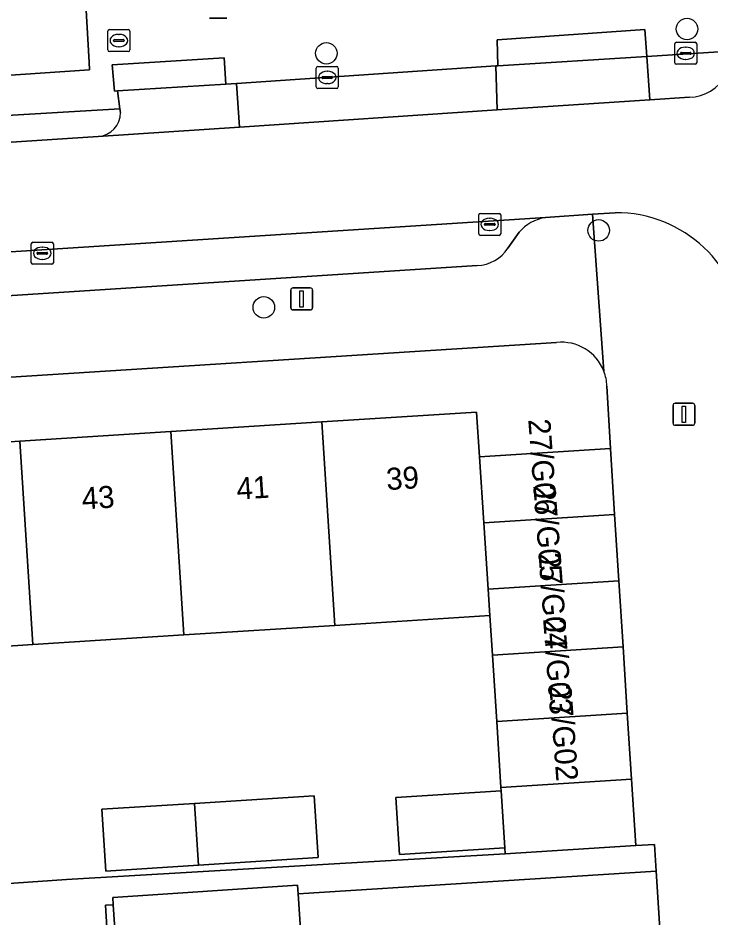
# Model space of a CAD drawing. Extents: x 159680 to 160786, y 387323 to 388340.
# Drawn here: x 160504.16 to 160535.62, y 388211.15 to 388252.01 of the extents above; entities that cross this region are included whole.
import ezdxf

# ---------------------------------------------------------------- set-up
doc = ezdxf.new("R2010")
doc.units = 0
for name, color, linetype in [('IMGEO_Boom', 7, 'Continuous'), ('IMGEO_Brandkraan', 7, 'Continuous'), ('IMGEO_Erf', 7, 'Continuous'), ('IMGEO_Kolk', 7, 'Continuous'), ('IMGEO_Lichtmast', 7, 'Continuous'), ('IMGEO_Pand', 7, 'Continuous'), ('IMGEO_Pand_nummerreeks', 7, 'Continuous'), ('IMGEO_Parkeervlak_open', 7, 'Continuous'), ('IMGEO_Rijbaan_lokaal_open', 7, 'Continuous'), ('IMGEO_Voetpad_open', 7, 'Continuous')]:
    doc.layers.add(name, color=color, linetype=linetype)

msp = doc.modelspace()

# ---------------------------------------------------------------- linework, layer by layer
at = {"layer": 'IMGEO_Boom'}
for centre in [(160534.531, 388251.515), (160518.159, 388250.41), (160530.519, 388242.368), (160515.319, 388238.875)]:
    msp.add_circle(centre, 0.489, dxfattribs=at)
at = {"layer": 'IMGEO_Brandkraan'}
for p, q in [((160508.311, 388251.488), (160509.163, 388251.488)), ((160508.236, 388250.562), (160508.236, 388251.414)), ((160508.538, 388251.031), (160508.936, 388251.031)), ((160508.724, 388251.268), (160508.749, 388251.268)), ((160509.237, 388251.414), (160509.237, 388250.562)), ((160508.495, 388250.982), (160508.495, 388250.994)), ((160508.933, 388250.945), (160508.535, 388250.945)), ((160508.747, 388250.708), (160508.722, 388250.708)), ((160508.979, 388250.994), (160508.979, 388250.982)), ((160509.163, 388250.488), (160508.311, 388250.488))]:
    msp.add_line(p, q, dxfattribs=at)
for points in [[(160508.311, 388251.488), (160509.163, 388251.488)], [(160508.236, 388250.562), (160508.236, 388251.414)], [(160509.237, 388251.414), (160509.237, 388250.562)], [(160509.163, 388250.488), (160508.311, 388250.488)]]:
    msp.add_lwpolyline(points, dxfattribs=at)
for centre, radius, start, end in [((160508.313, 388251.412), 0.0765, 91.552, 178.448), ((160508.313, 388251.412), 0.0765, 91.552, 178.448), ((160509.161, 388251.412), 0.0765, 1.552, 88.448), ((160509.161, 388251.412), 0.0765, 1.552, 88.448), ((160508.535, 388250.991), 0.0403, 85.8775, 175.7526), ((160508.94, 388250.993), 0.0386, 1.7309, 96.639), ((160508.532, 388250.981), 0.0366, 178.938, 274.7102), ((160508.936, 388250.988), 0.043, 264.8664, 352.4533), ((160508.313, 388250.564), 0.0765, 181.552, 268.448), ((160508.313, 388250.564), 0.0765, 181.552, 268.448), ((160509.161, 388250.564), 0.0765, 271.552, 358.448), ((160509.161, 388250.564), 0.0765, 271.552, 358.448)]:
    msp.add_arc(centre, radius, start, end, dxfattribs=at)
for centre, major_axis, ratio, start_param, end_param in [((160508.723, 388250.988), (-0.387, 0.002), 0.722429, 4.712389, 7.853982), ((160508.748, 388250.988), (-0.39, 0.002), 0.717154, 1.570796, 4.712389)]:
    msp.add_ellipse(centre, major_axis=major_axis, ratio=ratio, start_param=start_param, end_param=end_param, dxfattribs=at)
at = {"layer": 'IMGEO_Erf'}
for points in [[(160475.622, 388307.75), (160479.234, 388250.993), (160479.297, 388250), (160479.426, 388247.963), (160479.437, 388247.796), (160500, 388249.166), (160507.406, 388249.659), (160507.386, 388250), (160507.235, 388252.619)], [(160528.61, 388237.276), (160500, 388235.468), (160482.664, 388234.372)], [(160491.12, 388222.691), (160489.09, 388222.562), (160484.1, 388222.244), (160483.512, 388231.481), (160490.532, 388231.928), (160497.388, 388232.365), (160500, 388232.531), (160504.245, 388232.801), (160511.101, 388233.238), (160517.957, 388233.674), (160524.979, 388234.121), (160525.108, 388232.094), (160531.055, 388232.473), (160530.893, 388235.298)], [(160489.824, 388211.753), (160506.365, 388212.904), (160526.273, 388214.066), (160526.256, 388214.335), (160521.482, 388214.031), (160521.317, 388216.619), (160526.091, 388216.923), (160526.082, 388217.07), (160525.89, 388220.075), (160525.699, 388223.08), (160525.584, 388224.885), (160518.545, 388224.437), (160511.689, 388224), (160504.833, 388223.564), (160500, 388223.256)], [(160537.005, 388152.406), (160533.135, 388213.277), (160516.878, 388212.244), (160517.078, 388209.254)], [(160508.689, 388208.694), (160508.485, 388211.751), (160508.128, 388211.727), (160508.851, 388199.554)]]:
    msp.add_lwpolyline(points, dxfattribs=at)
msp.add_lwpolyline([(160517.607, 388216.703), (160517.787, 388213.894), (160512.355, 388213.548), (160508.148, 388213.279), (160507.969, 388216.088), (160512.176, 388216.356)], close=True, dxfattribs=at)
for centre, radius, start, end in [((160528.85, 388235.247), 2.043, 20.8768, 96.7419), ((160528.862, 388235.248), 2.032, 1.4179, 20.974)]:
    msp.add_arc(centre, radius, start, end, dxfattribs=at)
at = {"layer": 'IMGEO_Kolk'}
for p, q in [((160533.972, 388249.984), (160533.972, 388250.836)), ((160534.047, 388250.91), (160534.899, 388250.91)), ((160534.46, 388250.69), (160534.485, 388250.69)), ((160534.973, 388250.836), (160534.973, 388249.984)), ((160534.231, 388250.404), (160534.231, 388250.416)), ((160534.669, 388250.367), (160534.271, 388250.367)), ((160534.274, 388250.453), (160534.672, 388250.453)), ((160534.715, 388250.416), (160534.715, 388250.404)), ((160517.775, 388249.812), (160518.627, 388249.812)), ((160534.899, 388249.91), (160534.047, 388249.91)), ((160534.483, 388250.13), (160534.458, 388250.13)), ((160517.7, 388248.886), (160517.7, 388249.738)), ((160518.188, 388249.592), (160518.213, 388249.592)), ((160518.701, 388249.738), (160518.701, 388248.886)), ((160517.959, 388249.306), (160517.959, 388249.318)), ((160518.397, 388249.269), (160517.999, 388249.269)), ((160518.002, 388249.355), (160518.4, 388249.355)), ((160518.211, 388249.032), (160518.186, 388249.032)), ((160518.443, 388249.318), (160518.443, 388249.306)), ((160518.627, 388248.812), (160517.775, 388248.812)), ((160525.075, 388242.217), (160525.075, 388243.069)), ((160525.15, 388243.143), (160526.002, 388243.143)), ((160525.563, 388242.923), (160525.588, 388242.923)), ((160526.076, 388243.069), (160526.076, 388242.217)), ((160525.334, 388242.637), (160525.334, 388242.649)), ((160525.772, 388242.6), (160525.374, 388242.6)), ((160525.377, 388242.686), (160525.775, 388242.686)), ((160525.818, 388242.649), (160525.818, 388242.637)), ((160526.002, 388242.143), (160525.15, 388242.143)), ((160525.586, 388242.363), (160525.561, 388242.363)), ((160504.763, 388240.903), (160504.763, 388241.755)), ((160504.838, 388241.829), (160505.69, 388241.829)), ((160505.764, 388241.755), (160505.764, 388240.903)), ((160505.022, 388241.323), (160505.022, 388241.335)), ((160505.46, 388241.286), (160505.062, 388241.286)), ((160505.065, 388241.372), (160505.463, 388241.372)), ((160505.251, 388241.609), (160505.276, 388241.609)), ((160505.506, 388241.335), (160505.506, 388241.323)), ((160505.69, 388240.829), (160504.838, 388240.829)), ((160505.274, 388241.049), (160505.249, 388241.049))]:
    msp.add_line(p, q, dxfattribs=at)
for points in [[(160533.972, 388249.984), (160533.972, 388250.836)], [(160534.047, 388250.91), (160534.899, 388250.91)], [(160534.973, 388250.836), (160534.973, 388249.984)], [(160517.775, 388249.812), (160518.627, 388249.812)], [(160534.899, 388249.91), (160534.047, 388249.91)], [(160517.7, 388248.886), (160517.7, 388249.738)], [(160518.701, 388249.738), (160518.701, 388248.886)], [(160518.627, 388248.812), (160517.775, 388248.812)], [(160525.075, 388242.217), (160525.075, 388243.069)], [(160525.15, 388243.143), (160526.002, 388243.143)], [(160526.076, 388243.069), (160526.076, 388242.217)], [(160526.002, 388242.143), (160525.15, 388242.143)], [(160504.763, 388240.903), (160504.763, 388241.755)], [(160504.838, 388241.829), (160505.69, 388241.829)], [(160505.764, 388241.755), (160505.764, 388240.903)], [(160505.69, 388240.829), (160504.838, 388240.829)]]:
    msp.add_lwpolyline(points, dxfattribs=at)
for centre, radius, start, end in [((160534.049, 388250.834), 0.0765, 91.552, 178.448), ((160534.049, 388250.834), 0.0765, 91.552, 178.448), ((160534.897, 388250.834), 0.0765, 1.552, 88.448), ((160534.897, 388250.834), 0.0765, 1.552, 88.448), ((160534.271, 388250.413), 0.0403, 85.8775, 175.7526), ((160534.268, 388250.403), 0.0366, 178.938, 274.7102), ((160534.672, 388250.41), 0.043, 264.8664, 352.4533), ((160534.676, 388250.415), 0.0386, 1.7309, 96.639), ((160517.777, 388249.736), 0.0765, 91.552, 178.448), ((160517.777, 388249.736), 0.0765, 91.552, 178.448), ((160518.625, 388249.736), 0.0765, 1.552, 88.448), ((160518.625, 388249.736), 0.0765, 1.552, 88.448), ((160534.049, 388249.986), 0.0765, 181.552, 268.448), ((160534.049, 388249.986), 0.0765, 181.552, 268.448), ((160534.897, 388249.986), 0.0765, 271.552, 358.448), ((160534.897, 388249.986), 0.0765, 271.552, 358.448), ((160517.999, 388249.315), 0.0403, 85.8775, 175.7526), ((160517.996, 388249.305), 0.0366, 178.938, 274.7102), ((160518.4, 388249.312), 0.043, 264.8664, 352.4533), ((160518.404, 388249.317), 0.0386, 1.7309, 96.639), ((160517.777, 388248.888), 0.0765, 181.552, 268.448), ((160517.777, 388248.888), 0.0765, 181.552, 268.448), ((160518.625, 388248.888), 0.0765, 271.552, 358.448), ((160518.625, 388248.888), 0.0765, 271.552, 358.448), ((160525.152, 388243.067), 0.0765, 91.552, 178.448), ((160525.152, 388243.067), 0.0765, 91.552, 178.448), ((160526, 388243.067), 0.0765, 1.552, 88.448), ((160526, 388243.067), 0.0765, 1.552, 88.448), ((160525.374, 388242.646), 0.0403, 85.8775, 175.7526), ((160525.371, 388242.636), 0.0366, 178.938, 274.7102), ((160525.775, 388242.643), 0.043, 264.8664, 352.4533), ((160525.779, 388242.648), 0.0386, 1.7309, 96.639), ((160525.152, 388242.219), 0.0765, 181.552, 268.448), ((160525.152, 388242.219), 0.0765, 181.552, 268.448), ((160526, 388242.219), 0.0765, 271.552, 358.448), ((160526, 388242.219), 0.0765, 271.552, 358.448), ((160504.84, 388241.753), 0.0765, 91.552, 178.448), ((160504.84, 388241.753), 0.0765, 91.552, 178.448), ((160505.688, 388241.753), 0.0765, 1.552, 88.448), ((160505.688, 388241.753), 0.0765, 1.552, 88.448), ((160505.062, 388241.332), 0.0403, 85.8775, 175.7526), ((160505.059, 388241.322), 0.0366, 178.938, 274.7102), ((160505.463, 388241.329), 0.043, 264.8664, 352.4533), ((160505.467, 388241.334), 0.0386, 1.7309, 96.639), ((160504.84, 388240.905), 0.0765, 181.552, 268.448), ((160504.84, 388240.905), 0.0765, 181.552, 268.448), ((160505.688, 388240.905), 0.0765, 271.552, 358.448), ((160505.688, 388240.905), 0.0765, 271.552, 358.448)]:
    msp.add_arc(centre, radius, start, end, dxfattribs=at)
for centre, major_axis, ratio, start_param, end_param in [((160534.459, 388250.41), (-0.387, 0.002), 0.722429, 4.712389, 7.853982), ((160534.484, 388250.41), (-0.39, 0.002), 0.717154, 1.570796, 4.712389), ((160518.187, 388249.312), (-0.387, 0.002), 0.722429, 4.712389, 7.853982), ((160518.212, 388249.312), (-0.39, 0.002), 0.717154, 1.570796, 4.712389), ((160525.562, 388242.643), (-0.387, 0.002), 0.722429, 4.712389, 7.853982), ((160525.587, 388242.643), (-0.39, 0.002), 0.717154, 1.570796, 4.712389), ((160505.25, 388241.329), (-0.387, 0.002), 0.722429, 4.712389, 7.853982), ((160505.275, 388241.329), (-0.39, 0.002), 0.717154, 1.570796, 4.712389)]:
    msp.add_ellipse(centre, major_axis=major_axis, ratio=ratio, start_param=start_param, end_param=end_param, dxfattribs=at)
at = {"layer": 'IMGEO_Lichtmast'}
for p, q in [((160513.637, 388252.012), (160512.847, 388252.012)), ((160512.847, 388252.012), (160513.637, 388252.012)), ((160516.54, 388238.856), (160516.54, 388239.656)), ((160516.54, 388239.656), (160516.54, 388238.856)), ((160516.64, 388239.756), (160517.43, 388239.756)), ((160517.43, 388239.756), (160516.64, 388239.756)), ((160517.53, 388239.656), (160517.53, 388238.856)), ((160517.53, 388238.856), (160517.53, 388239.656)), ((160517.43, 388238.756), (160516.64, 388238.756)), ((160516.64, 388238.756), (160517.43, 388238.756)), ((160533.895, 388233.619), (160533.895, 388234.419)), ((160533.895, 388234.419), (160533.895, 388233.619)), ((160533.995, 388234.519), (160534.785, 388234.519)), ((160534.785, 388234.519), (160533.995, 388234.519)), ((160534.885, 388234.419), (160534.885, 388233.619)), ((160534.885, 388233.619), (160534.885, 388234.419)), ((160534.785, 388233.519), (160533.995, 388233.519)), ((160533.995, 388233.519), (160534.785, 388233.519))]:
    msp.add_line(p, q, dxfattribs=at)
for points in [[(160516.96, 388239.631), (160517.11, 388239.631), (160517.11, 388238.881), (160516.96, 388238.881), (160516.96, 388239.631)], [(160534.315, 388234.394), (160534.465, 388234.394), (160534.465, 388233.644), (160534.315, 388233.644), (160534.315, 388234.394)]]:
    msp.add_lwpolyline(points, dxfattribs=at)
for centre, start, end in [((160516.64, 388239.656), 90, 180), ((160516.64, 388239.656), 90, 180), ((160517.43, 388239.656), 0, 90), ((160517.43, 388239.656), 360, 90), ((160516.64, 388238.856), 180, 270), ((160516.64, 388238.856), 180, 270), ((160517.43, 388238.856), 270, 0), ((160517.43, 388238.856), 270, 0), ((160533.995, 388234.419), 90, 180), ((160533.995, 388234.419), 90, 180), ((160534.785, 388234.419), 0, 90), ((160534.785, 388234.419), 360, 90), ((160533.995, 388233.619), 180, 270), ((160533.995, 388233.619), 180, 270), ((160534.785, 388233.619), 270, 0), ((160534.785, 388233.619), 270, 0)]:
    msp.add_arc(centre, 0.1, start, end, dxfattribs=at)
at = {"layer": 'IMGEO_Pand'}
for points in [[(160525.306, 388229.09), (160525.108, 388232.094), (160524.979, 388234.121), (160517.957, 388233.674), (160518.545, 388224.437), (160525.584, 388224.885), (160525.505, 388226.085)], [(160511.689, 388224), (160518.545, 388224.437), (160517.957, 388233.674), (160511.101, 388233.238)], [(160511.101, 388233.238), (160504.245, 388232.801), (160504.833, 388223.564), (160511.689, 388224)], [(160497.976, 388223.127), (160500, 388223.256), (160504.833, 388223.564), (160504.245, 388232.801), (160500, 388232.531), (160497.388, 388232.365)], [(160531.055, 388232.473), (160525.108, 388232.094), (160525.306, 388229.09), (160531.246, 388229.468)], [(160531.246, 388229.468), (160525.306, 388229.09), (160525.505, 388226.085), (160531.438, 388226.463)], [(160525.699, 388223.08), (160531.629, 388223.458), (160531.438, 388226.463), (160525.505, 388226.085), (160525.584, 388224.885)], [(160525.89, 388220.075), (160531.82, 388220.453), (160531.629, 388223.458), (160525.699, 388223.08)], [(160526.082, 388217.07), (160532.012, 388217.448), (160531.82, 388220.453), (160525.89, 388220.075)], [(160532.012, 388217.448), (160526.082, 388217.07), (160526.091, 388216.923), (160526.256, 388214.335), (160526.273, 388214.066), (160532.203, 388214.443)], [(160512.355, 388213.548), (160517.787, 388213.894), (160517.607, 388216.703), (160512.176, 388216.356)], [(160526.091, 388216.923), (160521.317, 388216.619), (160521.482, 388214.031), (160526.256, 388214.335)], [(160512.176, 388216.356), (160507.969, 388216.088), (160508.148, 388213.279), (160512.355, 388213.548)], [(160516.878, 388212.244), (160516.852, 388212.64), (160508.463, 388212.079), (160508.485, 388211.751), (160508.689, 388208.694), (160517.078, 388209.254)]]:
    msp.add_lwpolyline(points, close=True, dxfattribs=at)
at = {"layer": 'IMGEO_Parkeervlak_open'}
for points in [[(160535.969, 388250.482), (160532.708, 388250.269), (160532.84, 388248.299), (160534.646, 388248.42)], [(160528.111, 388242.951), (160481.67, 388239.975)], [(160526.404, 388241.558), (160526.906, 388242.282)], [(160484.892, 388238.181), (160525.009, 388240.777)]]:
    msp.add_lwpolyline(points, dxfattribs=at)
msp.add_lwpolyline([(160525.855, 388249.841), (160514.075, 388249.037), (160514.208, 388247.053), (160525.913, 388247.836)], close=True, dxfattribs=at)
for centre, radius, start, end in [((160534.639, 388250.253), 1.833, 270.2051, 333.1393), ((160528.373, 388241.06), 1.909, 97.882, 140.1949), ((160524.946, 388242.526), 1.75, 272.0694, 326.4157)]:
    msp.add_arc(centre, radius, start, end, dxfattribs=at)
at = {"layer": 'IMGEO_Rijbaan_lokaal_open'}
for points in [[(160534.646, 388248.42), (160532.84, 388248.299), (160525.913, 388247.836), (160514.208, 388247.053), (160507.799, 388246.625), (160502.91, 388246.321), (160479.794, 388244.831), (160472.589, 388244.428), (160443.045, 388242.497), (160443.347, 388237.482), (160463.009, 388238.796), (160463.7, 388238.842), (160480.153, 388239.878)], [(160480.733, 388239.911), (160481.304, 388239.952), (160481.67, 388239.975), (160528.111, 388242.951), (160530.241, 388243.1), (160531.275, 388243.172)]]:
    msp.add_lwpolyline(points, dxfattribs=at)
for centre, radius, start, end in [((160534.639, 388250.253), 1.833, 270.2051, 333.1393), ((160531.315, 388237.361), 5.811, 3.1764, 90.3924)]:
    msp.add_arc(centre, radius, start, end, dxfattribs=at)
at = {"layer": 'IMGEO_Voetpad_open'}
for points in [[(160545.38, 388257.101), (160508.468, 388254.705), (160507.105, 388254.617), (160507.235, 388252.619), (160507.386, 388250), (160507.406, 388249.659), (160500, 388249.166), (160479.437, 388247.796), (160479.426, 388247.963), (160479.297, 388250), (160479.234, 388250.993), (160475.622, 388307.75), (160470.673, 388307.482), (160474.227, 388250), (160474.26, 388249.462), (160454.553, 388248.262), (160430.443, 388246.543), (160414.619, 388245.653), (160413.154, 388245.598), (160409.243, 388245.394)], [(160472.589, 388244.428), (160472.495, 388245.576), (160479.73, 388246.029), (160479.794, 388244.831), (160502.91, 388246.321), (160502.859, 388247.544), (160508.78, 388247.887), (160508.671, 388248.699), (160508.533, 388248.691), (160508.428, 388249.881), (160513.524, 388250.208), (160513.6, 388249.005), (160514.075, 388249.037), (160525.855, 388249.841), (160525.943, 388249.847), (160525.905, 388251.021), (160532.621, 388251.488), (160532.708, 388250.269), (160535.969, 388250.482)], [(160507.799, 388246.625), (160514.208, 388247.053), (160514.075, 388249.037)], [(160514.075, 388249.037), (160513.6, 388249.005), (160508.671, 388248.699), (160508.78, 388247.887), (160508.811, 388247.718)], [(160508.811, 388247.718), (160508.78, 388247.887), (160502.859, 388247.544), (160502.91, 388246.321), (160507.799, 388246.625)], [(160530.759, 388235.975), (160530.241, 388243.1), (160528.111, 388242.951)], [(160531.275, 388243.172), (160530.241, 388243.1), (160530.759, 388235.975)], [(160526.906, 388242.282), (160526.404, 388241.558)], [(160525.009, 388240.777), (160484.892, 388238.181)], [(160474.732, 388234.027), (160482.664, 388234.372), (160500, 388235.468), (160528.61, 388237.276)], [(160530.893, 388235.298), (160531.055, 388232.473), (160531.246, 388229.468), (160531.438, 388226.463), (160531.629, 388223.458), (160531.82, 388220.453), (160532.012, 388217.448), (160532.203, 388214.443), (160533.058, 388214.491), (160533.135, 388213.277), (160537.005, 388152.406), (160537.091, 388151.061), (160540.611, 388095.69), (160541.382, 388088.599)], [(160508.851, 388199.554), (160508.128, 388211.727), (160508.485, 388211.751), (160508.463, 388212.079), (160516.852, 388212.64), (160516.878, 388212.244), (160533.135, 388213.277), (160533.058, 388214.491), (160532.203, 388214.443), (160526.273, 388214.066), (160506.365, 388212.904), (160489.824, 388211.753), (160484.82, 388211.49), (160481.736, 388211.296), (160481.853, 388209.429)]]:
    msp.add_lwpolyline(points, dxfattribs=at)
for points in [[(160525.943, 388249.847), (160532.708, 388250.269), (160532.621, 388251.488), (160525.905, 388251.021)], [(160513.6, 388249.005), (160513.524, 388250.208), (160508.428, 388249.881), (160508.533, 388248.691), (160508.671, 388248.699)], [(160532.708, 388250.269), (160525.943, 388249.847), (160525.855, 388249.841), (160525.913, 388247.836), (160532.84, 388248.299)]]:
    msp.add_lwpolyline(points, close=True, dxfattribs=at)
for centre, radius, start, end in [((160507.711, 388247.722), 1.1, 274.5908, 359.8165), ((160507.711, 388247.722), 1.1, 274.5908, 359.8165), ((160528.373, 388241.06), 1.909, 97.882, 140.1949), ((160531.315, 388237.361), 5.811, 3.1764, 90.3924), ((160524.946, 388242.526), 1.75, 272.0694, 326.4157), ((160528.85, 388235.247), 2.043, 20.8768, 96.7419), ((160528.862, 388235.248), 2.032, 1.4179, 20.974)]:
    msp.add_arc(centre, radius, start, end, dxfattribs=at)

# ---------------------------------------------------------------- texts
at = {"layer": 'IMGEO_Pand_nummerreeks'}
for s, rotation, p in [('27/G06', 274.2491, (160527.321, 388233.785)), ('39', 3.6428, (160520.907, 388230.575)), ('41', 3.6428, (160514.109, 388230.142)), ('43', 3.6428, (160507.084, 388229.695)), ('27/G05', 274.2491, (160527.554, 388230.782)), ('27/G04', 274.2491, (160527.787, 388227.708)), ('27/G03', 274.2491, (160527.997, 388224.728)), ('27/G02', 274.2491, (160528.276, 388221.708))]:
    msp.add_text(s, height=1, rotation=rotation, dxfattribs=at).set_placement(p)

doc.saveas('drawing.dxf')
